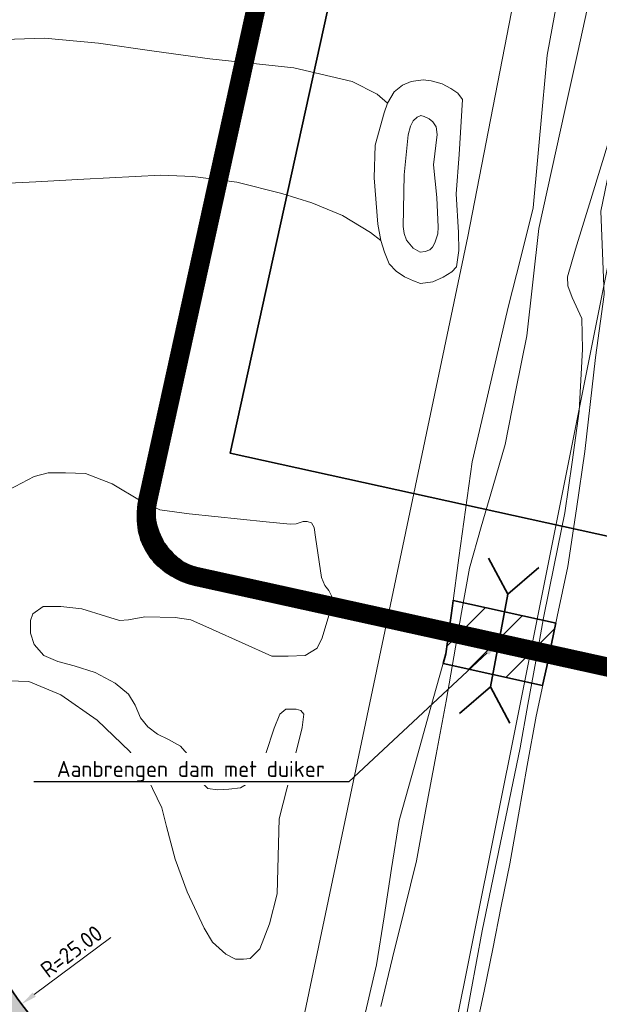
# Model space of a CAD drawing. Header units: metres. Extents: x 250001 to 257773, y 598992 to 609118.
# Tile 353 of 656: x 254833 to 254878, y 601112 to 601189. Entities that reach past the tile are written whole.
import ezdxf
from ezdxf import colors
from ezdxf.entities.mleader import LeaderData, LeaderLine
from ezdxf.lldxf.tags import DXFTag
from ezdxf.math import Vec2, Vec3

# ---------------------------------------------------------------- set-up
doc = ezdxf.new("R2010")
doc.units = ezdxf.units.M
for name, color, linetype, lineweight in [('B-WE-GW-GRONDWERKLIJN_KRUIN-G', 252, 'Continuous', 18), ('B-WE-GW-GRONDWERKLIJN_TEEN-G', 90, 'Continuous', 18), ('B-WE-GW-WATERGANG_INSTEEK-G', 90, 'Continuous', 18), ('B-WE-GW-WATERGANG_WATERLIJN-G', 252, 'Continuous', 18), ('B-WE-KG-GRENS_PERCEEL-G', 150, 'KG-PERCEEL', 18), ('B-WE-OG-WEG_ONVERHARD-G', 252, 'Continuous', 18), ('N-WE-GW-WATERGANG-WERK-A', 92, 'Continuous', 18), ('N-WE-GW-WATERGANG-WERK-G', 90, 'Continuous', 35), ('N-WE-VH-KANTVERHARDING-G', 210, 'Continuous', 35), ('N-WE-VH-VERHARDING_HALFVERHARDING-A', 252, 'Continuous', 18), ('N-WE-WH-DUIKER_BETON-G', 150, 'Continuous', 35), ('T-OI-KL-DATA_EUROFIBER-ALGEMEEN-GN', 90, 'KL-DATA-N', 25), ('T-OI-KL-DATA_GRONINGEN SEAPORTS-ALGEMEEN-GN', 90, 'KL-DATA-N', 25), ('T-OI-KL-ET_MS_KABELBED-GN', 1, 'Continuous', 70), ('T-OI-KLET_MS_20 KV_ENEXIS NETBEHEER BV-GN', 130, 'KL-MS-N', 25), ('T-WA-KG-GRENS_WERK-G', 7, 'XX-WERKGRENS', 35), ('X-XX-AL-AANKLEDING-M', 7, 'Continuous', 18), ('X-XX-AL-AANKLEDING-T25', 7, 'Continuous', 25), ('X-XX-AL-REFERENTIE-G', 7, 'Continuous', 18)]:
    doc.layers.add(name, color=color, linetype=linetype, lineweight=lineweight)
doc.layers.add('HULPLIJN', color=220, linetype='Continuous', plot=False)
doc.layers.add('HULPLIJN ARCERING', color=220, linetype='Continuous', plot=False)
doc.styles.add('NLCS-ISO-ANNOTATIEF-T25', font='NLCS-ISO.ttf', dxfattribs={"height": 2.5})
doc.styles.get("Standard").update_dxf_attribs({"font": 'NLCS-ISO.ttf'})
doc.linetypes.add('IE-TERREINAFSCHEIDING-KUNSTMATIG', pattern='A,4,[82,NLCS.shx,S=0.75,R=90,X=0,Y=0],4,-2', length=10)
tags = doc.linetypes.add('KG-PERCEEL', pattern='A,5.5,-2,["P",Standard,S=1.8,R=0,X=-0.5,Y=-0.9],-2,5.5,-2,[5,NLCS.SHX,S=0.75,R=0,X=0,Y=0],-2', length=19).pattern_tags.tags
tags[6] = DXFTag(74, 10)
tags = doc.linetypes.add('KL-DATA-N', pattern='A,4,-1,[101,NLCS.SHX,S=0.5,R=0,X=0,Y=0],-1,4,-1,["D",Standard,S=1,R=0,X=-0.25,Y=-0.5],-1.5', length=12.5).pattern_tags.tags
tags[18] = DXFTag(74, 10)
tags = doc.linetypes.add('KL-MS-N', pattern='A,4,-1,[103,NLCS.SHX,S=0.75,R=0,X=0,Y=0],-1,4,-1,["M",Standard,S=1,R=0,X=0,Y=-0.5],-2', length=13).pattern_tags.tags
tags[18] = DXFTag(74, 10)
doc.linetypes.add('XX-WERKGRENS', pattern='A,0,[137,NLCS.SHX,S=0.1,R=0,X=-1.1,Y=-1.35],-6', length=6)
doc.dimstyles.new('NLCS-ANNOTATIEF-T25-PIJL_L2_H2', dxfattribs={"dimtxt": 2.5, "dimasz": 2.5, "dimexe": 2, "dimexo": 2, "dimgap": 0.7, "dimtad": 1, "dimzin": 0, "dimdsep": 46, "dimtxsty": 'NLCS-ISO-ANNOTATIEF-T25', "dimcen": 0, "dimdle": 2, "dimclrd": 256, "dimclre": 256, "dimclrt": 256, "dimazin": 0, "dimtfac": 1, "dimtdec": 3, "dimtofl": 0, "dimtmove": 0, "dimatfit": 3, "dimfxl": 2, "dimfxlon": 1, "dimtfillclr": 256, "dimtolj": 1, "dimtzin": 0, "dimlwd": -1, "dimlwe": -1, "dimarcsym": 0})

# ---------------------------------------------------------------- blocks, each defined once
blk = doc.blocks.new('BS2021-132-Xref-KAD-20210617')
at = {"layer": 'B-WE-KG-GRENS_PERCEEL-G', "flags": 128}
for points in [[(254538.578, 601657.184), (254538.94, 601635.822), (254540.814, 601622.218), (254545.506, 601607.205), (254552.542, 601594.07), (254561.458, 601582.342), (254565.64, 601577.182), (254574.424, 601569.751), (254590.974, 601558.604), (254603.81, 601552.862), (254617.32, 601549.147), (254632.52, 601546.782), (254655.488, 601548.133), (254717.3, 601558.604), (254759.524, 601565.697), (254772.358, 601567.048), (254784.518, 601565.697), (254794.312, 601562.995), (254807.824, 601555.902), (254819.306, 601547.458), (254827.414, 601539.351), (254831.804, 601534.622), (254836.534, 601527.867), (254887.538, 601388.03), (254898.346, 601351.551), (254901.384, 601341.417), (254902.736, 601331.622), (254903.074, 601320.138), (254902.398, 601308.316), (254892.942, 601243.802), (254887.2, 601210.7), (254872, 601134.702), (254853.086, 601040.464), (254831.466, 600960.074), (254826.4, 600942.51), (254823.36, 600928.999), (254820.996, 600912.111), (254818.182, 600890.283), (254814.47, 600872.069), (254810.76, 600849.134), (254807.386, 600823.5), (254803.34, 600786.399), (254801.992, 600742.889), (254803.828, 600719.026)], [(254610.95, 601539.057), (254620.526, 601537.032), (254632.716, 601534.862), (254646.61, 601534.483), (254714.96, 601545.393), (254764.004, 601553.341), (254772.526, 601554.2), (254783.088, 601553.631), (254794.588, 601550.204), (254806.336, 601544.436), (254808.404, 601542.345), (254822.126, 601527.357), (254826.638, 601519.725), (254846.41, 601468.283), (254880.554, 601373.96), (254889.134, 601342.215), (254890.03, 601334.441), (254891.58, 601323.258), (254891.16, 601309.778), (254880.102, 601234.086), (254868.068, 601172.197), (254840.214, 601039.559), (254826.116, 600980.13), (254820.389, 600959.644)]]:
    blk.add_lwpolyline(points, dxfattribs=at)
blk = doc.blocks.new('BS2021-132-Xref-inmeting-2d-20210906')
at = {"layer": 'B-WE-GW-GRONDWERKLIJN_KRUIN-G'}
blk.add_lwpolyline([(254863.014, 601172.975), (254863.096, 601177.02), (254863.4, 601180.147), (254863.589, 601180.819), (254863.814, 601181.242), (254864.105, 601181.533), (254864.404, 601181.662), (254864.675, 601181.586), (254865.045, 601181.414), (254865.35, 601181.163), (254865.614, 601180.766), (254865.672, 601180.171), (254865.387, 601177.816), (254865.646, 601175.247), (254865.769, 601172.918), (254865.72, 601172.413), (254865.508, 601171.699), (254865.313, 601171.371), (254865.111, 601171.169), (254864.731, 601171.017), (254864.357, 601170.971), (254863.801, 601171.288), (254863.285, 601171.924), (254863.086, 601172.427), (254863.014, 601172.975)], dxfattribs=at)
at = {"layer": 'B-WE-GW-GRONDWERKLIJN_TEEN-G'}
blk.add_lwpolyline([(254861.049, 601173.162), (254860.747, 601176.797), (254860.816, 601179.332), (254861.533, 601181.882), (254861.805, 601182.632), (254862.308, 601183.506), (254862.97, 601184.035), (254863.645, 601184.326), (254864.576, 601184.458), (254865.221, 601184.379), (254866.068, 601184.154), (254866.756, 601183.784), (254867.285, 601183.413), (254867.668, 601182.916), (254867.393, 601178.623), (254867.157, 601175.538), (254867.342, 601172.523), (254867.378, 601171.103), (254867.188, 601169.818), (254866.822, 601169.448), (254866.147, 601169.011), (254865.353, 601168.667), (254864.388, 601168.513), (254863.817, 601168.72), (254863.129, 601169.051), (254862.481, 601169.501), (254861.921, 601170.065), (254861.567, 601170.977), (254861.263, 601171.89), (254861.049, 601173.162)], dxfattribs=at)
at = {"layer": 'B-WE-GW-WATERGANG_INSTEEK-G'}
for points in [[(254868.584, 601109.55), (254869.364, 601113.172), (254870.032, 601116.49), (254870.699, 601119.807), (254871.367, 601123.124), (254872.049, 601126.972), (254872.731, 601130.82), (254873.412, 601134.668), (254874.246, 601138.572), (254875.08, 601142.477), (254875.913, 601146.381), (254876.575, 601150.889), (254877.238, 601155.396), (254877.652, 601159.066), (254878.067, 601162.736), (254878.745, 601167.667), (254878.486, 601174.189), (254879.624, 601179.727), (254881.24, 601183.08), (254882.856, 601186.432), (254883.814, 601190.235)], [(254875.073, 601190.634), (254874.284, 601186.396), (254873.923, 601182.414), (254873.562, 601178.433), (254873.202, 601174.452), (254872.215, 601170.558), (254871.229, 601166.665), (254870.291, 601162.632), (254869.354, 601158.6), (254868.417, 601154.568), (254867.901, 601150.816), (254867.385, 601147.064), (254866.87, 601143.312), (254866.354, 601139.559), (254865.138, 601135.213), (254863.923, 601130.867), (254862.707, 601126.521), (254862.115, 601122.753), (254861.523, 601118.985), (254860.931, 601115.217), (254859.803, 601110.405)]]:
    blk.add_lwpolyline(points, dxfattribs=at)
at = {"layer": 'B-WE-GW-WATERGANG_WATERLIJN-G'}
for points in [[(254883.301, 601191.158), (254882.585, 601187.802), (254880.846, 601183.736), (254879.107, 601179.671), (254877.803, 601175.443), (254876.499, 601171.216), (254875.873, 601169.033), (254875.893, 601168.352), (254876.237, 601167.433), (254876.992, 601165.779), (254877.045, 601163.39), (254876.792, 601158.542), (254876.231, 601154.56), (254875.669, 601150.577), (254874.834, 601146.48), (254873.999, 601142.383), (254873.388, 601138.992), (254872.777, 601135.601), (254872.166, 601132.21), (254871.181, 601127.434), (254870.195, 601122.657), (254869.21, 601117.881), (254868.321, 601113.081), (254867.432, 601108.281)], [(254861.265, 601111.967), (254862.194, 601115.768), (254863.123, 601119.569), (254864.052, 601123.369), (254864.829, 601127.528), (254865.605, 601131.686), (254866.382, 601135.845), (254866.987, 601139.314), (254867.593, 601142.783), (254868.199, 601146.253), (254869.128, 601149.478), (254870.058, 601152.703), (254870.987, 601155.929), (254871.844, 601160.176), (254872.701, 601164.423), (254873.165, 601168.626), (254873.628, 601172.829), (254874.651, 601177.449), (254875.673, 601182.069), (254876.65, 601186.503), (254877.628, 601190.936)], [(254846.265, 601150.519), (254852.307, 601149.88), (254854.166, 601149.706), (254854.66, 601149.735), (254855.183, 601149.909), (254855.503, 601149.909), (254855.851, 601149.793), (254856.055, 601149.445), (254856.171, 601148.689), (254856.636, 601145.523), (254856.897, 601144.913), (254857.217, 601144.506), (254857.42, 601144.1), (254857.507, 601143.606), (254856.694, 601140.817), (254856.287, 601140.004), (254855.357, 601139.423), (254854.021, 601139.365), (254852.743, 601139.365), (254848.095, 601141.456), (254846.41, 601142.211), (254845.19, 601142.386), (254842.808, 601142.444), (254841.53, 601142.211), (254840.833, 601142.153), (254839.729, 601142.502), (254837.87, 601143.083), (254836.243, 601143.257), (254834.849, 601143.257), (254834.036, 601142.676), (254833.861, 601142.153), (254833.861, 601141.166), (254834.152, 601140.294), (254834.907, 601139.423), (254836.011, 601138.958), (254837.289, 601138.609), (254838.916, 601138.087), (254840.484, 601137.273), (254841.53, 601136.402), (254842.053, 601135.53), (254842.46, 601134.543), (254843.041, 601133.845), (254843.796, 601133.264), (254844.667, 601132.858), (254845.597, 601132.335), (254846.294, 601131.521), (254846.817, 601130.476), (254847.166, 601129.604), (254847.747, 601129.023), (254848.502, 601128.907), (254849.373, 601128.965), (254850.303, 601129.081), (254851, 601129.488), (254851.697, 601130.301), (254852.278, 601131.754), (254852.917, 601133.729), (254853.382, 601134.833), (254853.847, 601135.24), (254854.66, 601135.24), (254855.009, 601135.124), (254855.241, 601134.833), (254855.125, 601133.787), (254854.225, 601130.214), (254853.324, 601126.641), (254853.15, 601120.773), (254852.569, 601118.449), (254851.813, 601116.474), (254851.058, 601115.719), (254850.535, 601115.661), (254849.896, 601115.661), (254849.141, 601116.067), (254848.095, 601116.997), (254847.456, 601118.101), (254846.12, 601120.948), (254845.19, 601123.504), (254844.493, 601126.06), (254844.145, 601127.513), (254843.041, 601129.779), (254841.646, 601131.928), (254839.09, 601134.368), (254836.243, 601136.344), (254833.745, 601137.389), (254832.118, 601137.447)], [(254832.176, 601152.379), (254834.152, 601153.424), (254835.256, 601153.715), (254836.592, 601153.715), (254838.161, 601153.657), (254840.252, 601152.843), (254842.518, 601151.507), (254843.97, 601150.81), (254846.265, 601150.519)]]:
    blk.add_lwpolyline(points, dxfattribs=at)
at = {"layer": 'B-WE-OG-WEG_ONVERHARD-G'}
for points in [[(254861.263, 601171.89), (254860.474, 601172.513), (254858.268, 601173.843), (254855.866, 601174.827), (254853.522, 601175.576), (254850.017, 601176.462), (254846.571, 601176.895), (254844.07, 601176.993), (254838.044, 601176.678), (254834.282, 601176.481), (254830.521, 601176.284)], [(254831.033, 601187.588), (254834.971, 601187.706), (254839.186, 601187.313), (254843.538, 601186.702), (254847.89, 601186.092), (254854.468, 601185.383), (254859.036, 601184.319), (254860.986, 601183.335), (254861.805, 601182.632)]]:
    blk.add_lwpolyline(points, dxfattribs=at)
blk = doc.blocks.new('*D187')
at = {"layer": 'Defpoints', "color": 0, "transparency": 16777216}
for p in [(254839.392, 601155.85), (254814.483, 601153.718)]:
    blk.add_point(p, dxfattribs=at)
at = {"layer": 'X-XX-AL-AANKLEDING-M', "transparency": 16777216}
blk.add_line((254823.151, 601154.46), (254815.728, 601153.825), dxfattribs=at)
blk.add_solid([(254815.71, 601154.032), (254815.746, 601153.617), (254814.483, 601153.718)], dxfattribs=at)
at = {"layer": 'X-XX-AL-AANKLEDING-M', "transparency": 16777216, "insert": (254819.979, 601155.167), "char_height": 1.25, "attachment_point": 5, "rotation": 4.89095, "style": 'NLCS-ISO-ANNOTATIEF-T25'}
blk.add_mtext('\\A1;R=25.00', dxfattribs=at)
blk = doc.blocks.new('*D188')
at = {"layer": 'Defpoints', "color": 0, "transparency": 16777216}
for p in [(254835.538, 601156.944), (254810.741, 601153.767)]:
    blk.add_point(p, dxfattribs=at)
at = {"layer": 'X-XX-AL-AANKLEDING-M', "transparency": 16777216}
blk.add_line((254802.111, 601152.661), (254809.501, 601153.608), dxfattribs=at)
blk.add_solid([(254809.474, 601153.814), (254809.527, 601153.401), (254810.741, 601153.767)], dxfattribs=at)
at = {"layer": 'X-XX-AL-AANKLEDING-M', "transparency": 16777216, "insert": (254805.062, 601154.022), "char_height": 1.25, "attachment_point": 5, "rotation": 7.30214, "style": 'NLCS-ISO-ANNOTATIEF-T25'}
blk.add_mtext('\\A1;R=25.00', dxfattribs=at)
blk = doc.blocks.new('*D189')
at = {"layer": 'Defpoints', "color": 0, "transparency": 16777216}
for p in [(254850.755, 601125.267), (254831.236, 601109.646)]:
    blk.add_point(p, dxfattribs=at)
at = {"layer": 'X-XX-AL-AANKLEDING-M', "transparency": 16777216}
blk.add_line((254824.444, 601104.21), (254830.26, 601108.865), dxfattribs=at)
blk.add_solid([(254830.13, 601109.028), (254830.391, 601108.703), (254831.236, 601109.646)], dxfattribs=at)
at = {"layer": 'X-XX-AL-AANKLEDING-M', "transparency": 16777216, "insert": (254826.255, 601106.909), "char_height": 1.25, "attachment_point": 5, "rotation": 38.67033, "style": 'NLCS-ISO-ANNOTATIEF-T25'}
blk.add_mtext('\\A1;R=25.00', dxfattribs=at)
blk = doc.blocks.new('*D190')
at = {"layer": 'Defpoints', "color": 0, "transparency": 16777216}
for p in [(254853.204, 601127.098), (254833.162, 601112.154)]:
    blk.add_point(p, dxfattribs=at)
at = {"layer": 'X-XX-AL-AANKLEDING-M', "transparency": 16777216}
blk.add_line((254840.136, 601117.355), (254834.164, 601112.902), dxfattribs=at)
blk.add_solid([(254834.039, 601113.069), (254834.288, 601112.735), (254833.162, 601112.154)], dxfattribs=at)
at = {"layer": 'X-XX-AL-AANKLEDING-M', "transparency": 16777216, "insert": (254837.068, 601116.283), "char_height": 1.25, "attachment_point": 5, "rotation": 36.70819, "style": 'NLCS-ISO-ANNOTATIEF-T25'}
blk.add_mtext('\\A1;R=25.00', dxfattribs=at)
blk = doc.blocks.new('*U242')
for points in [[(-1.816, 2.637), (0, 0), (-2.971, -1.193)], [(10.031, -0.936), (7.06, -2.129), (8.876, -4.766)]]:
    blk.add_lwpolyline(points)
at = {"ltscale": 0.25}
blk.add_lwpolyline([(0, 0), (7.06, -2.129)], dxfattribs=at)

msp = doc.modelspace()

# ---------------------------------------------------------------- hatches: boundary and pattern name
at = {"layer": 'N-WE-GW-WATERGANG-WERK-A'}
h = msp.add_hatch(dxfattribs=at)
h.set_pattern_fill('AGW-WERK_AANVULLEN-SO', color=256, pattern_type=2)
h.set_pattern_definition([(45, (0, 0), (-1.767766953, 1.767766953), [])])
edge = h.paths.add_edge_path()
edge.add_line((254874.984, 601141.968), (254866.929, 601143.741))
edge.add_line((254866.929, 601143.741), (254866.87, 601143.312))
edge.add_line((254866.87, 601143.312), (254866.354, 601139.559))
edge.add_line((254866.354, 601139.559), (254866.14, 601138.795))
edge.add_line((254866.14, 601138.795), (254873.928, 601137.081))
edge.add_line((254873.928, 601137.081), (254874.246, 601138.572))
edge.add_line((254874.246, 601138.572), (254874.972, 601141.971))
at = {"layer": 'N-WE-VH-VERHARDING_HALFVERHARDING-A'}
h = msp.add_hatch(dxfattribs=at)
h.set_pattern_fill('AVH-HALFVERHARDING-SO', color=256, pattern_type=2)
h.set_pattern_definition([(50, (254847.808, 601253.6878), (3.5863, -0.31376), [0.375, -4.125]), (355, (254847.808, 601253.688), (-0.693757, 3.76096), [0.3, -3.3]), (100.4514, (254848.107, 601253.6617), (2.892547, 3.4472), [0.3187, -3.50571]), (46.1842, (254847.808, 601254.688), (5.336205, -0.827595), [0.5625, -6.1875]), (96.6356, (254848.253, 601254.619), (4.67331, 4.87059), [0.47805, -5.25856]), (351.1842, (254847.808, 601254.688), (4.67331, 4.87059), [0.45, -4.95]), (21, (254848.308, 601254.4378), (2.984535, -2.013094), [0.375, -4.125]), (326, (254848.308, 601254.438), (1.216577, 3.62575), [0.3, -3.3]), (71.4514, (254848.557, 601254.27), (4.201113, 1.61265), [0.3187, -3.50571]), (37.5, (254847.8081, 601253.6878), (0.060799, 1.664469), [0, -3.26, 0, -3.35, 0, -3.3125]), (7.5, (254847.8081, 601253.6878), (1.315348, 1.972059), [0, -1.91, 0, -3.185, 0, -1.2625]), (327.5, (254846.6931, 601253.6878), (2.669112, -0.112774), [0, -1.25, 0, -3.9, 0, -5.175]), (317.5, (254846.193, 601253.6878), (2.91593, 0.500525), [0, -1.625, 0, -2.59, 0, -3.675])])
edge = h.paths.add_edge_path()
edge.add_line((254940.453, 601403.428), (254953.354, 601350.437))
edge.add_line((254953.354, 601350.437), (254909.724, 601236.445))
edge.add_line((254909.724, 601236.445), (254860.942, 601247.384))
edge.add_line((254860.942, 601247.384), (254858.098, 601234.699))
edge.add_line((254858.098, 601234.699), (254835.655, 601239.732))
edge.add_line((254835.655, 601239.732), (254832.373, 601225.095))
edge.add_line((254832.373, 601225.095), (254827.997, 601205.58))
edge.add_line((254827.997, 601205.58), (254825.07, 601206.236))
edge.add_line((254825.07, 601206.236), (254814.998, 601161.32))
edge.add_arc((254839.392, 601155.85), 25, 167.36094, 205.65948)
edge.add_line((254816.857, 601145.024), (254830.669, 601116.272))
edge.add_arc((254853.204, 601127.098), 25, 205.65948, 227.89878)
edge.add_line((254836.443, 601108.549), (254908.727, 601043.233))
edge.add_line((254908.727, 601043.233), (254908.681, 601043.024))
edge.add_line((254908.681, 601043.024), (254907.645, 601038.26))
edge.add_line((254907.645, 601038.26), (254907.388, 601037.1))
edge.add_line((254907.388, 601037.1), (254905.454, 601042.146))
edge.add_line((254905.454, 601042.146), (254833.994, 601106.718))
edge.add_arc((254850.755, 601125.267), 25, 205.65948, 227.89878, ccw=False)
edge.add_line((254828.221, 601114.442), (254813.003, 601146.119))
edge.add_arc((254835.538, 601156.944), 25, 167.36094, 205.65948, ccw=False)
edge.add_line((254811.144, 601162.414), (254823.355, 601216.869))
edge.add_arc((254798.96, 601222.339), 25, 347.36094, 437.36094)
edge.add_line((254804.431, 601246.734), (254797.6, 601248.265))
edge.add_line((254797.6, 601248.265), (254798.913, 601254.12))
edge.add_line((254798.913, 601254.12), (254820.38, 601249.306))
edge.add_arc((254822.568, 601259.064), 10, 257.36094, 347.36094)
edge.add_line((254832.326, 601256.876), (254837.577, 601280.294))
edge.add_line((254837.577, 601280.294), (254866.85, 601273.73))
edge.add_line((254866.85, 601273.73), (254862.036, 601252.263))
edge.add_line((254862.036, 601252.263), (254885.508, 601247))
edge.add_arc((254890.978, 601271.394), 25, 257.36094, 339.05591)
edge.add_line((254914.326, 601262.457), (254945.341, 601343.491))
edge.add_arc((254921.993, 601352.427), 25, 339.05591, 373.68306)
edge.add_line((254946.283, 601358.341), (254935.724, 601401.715))
edge.add_line((254935.724, 601401.715), (254940.453, 601403.428))

# ---------------------------------------------------------------- linework, layer by layer
at = {"layer": 'HULPLIJN', "flags": 128}
msp.add_lwpolyline([(254830.648, 601240.255), (254813.071, 601161.867, 0.168682), (254814.93, 601145.571), (254829.445, 601115.357, 0.097343), (254835.219, 601107.634), (254908.359, 601041.543)], format="xyb", dxfattribs=at)
at = {"layer": 'HULPLIJN ARCERING', "flags": 128}
msp.add_lwpolyline([(254830.669, 601116.272, 0.097343), (254836.443, 601108.549), (254908.727, 601043.233), (254908.681, 601043.024), (254907.645, 601038.26), (254907.388, 601037.1), (254905.454, 601042.146), (254833.994, 601106.718, -0.097343), (254828.221, 601114.442)], format="xyb", dxfattribs=at)
at = {"layer": 'N-WE-GW-WATERGANG-WERK-G', "flags": 128}
msp.add_lwpolyline([(254874.984, 601141.968), (254866.929, 601143.741), (254866.87, 601143.312), (254866.354, 601139.559), (254866.14, 601138.795), (254873.928, 601137.081), (254874.246, 601138.572), (254874.972, 601141.971)], dxfattribs=at)
at = {"layer": 'N-WE-VH-KANTVERHARDING-G', "flags": 128}
for points in [[(254907.388, 601037.1), (254905.454, 601042.146), (254833.994, 601106.718, -0.097343), (254828.221, 601114.442), (254813.003, 601146.119, -0.168682), (254811.144, 601162.414), (254823.355, 601216.869, 0.414214), (254804.431, 601246.734), (254797.6, 601248.265), (254798.913, 601254.12), (254820.38, 601249.306, 0.414214), (254832.326, 601256.876), (254837.577, 601280.294), (254866.85, 601273.73), (254862.036, 601252.263), (254885.508, 601247, 0.372368), (254914.326, 601262.457), (254945.341, 601343.491, 0.15225), (254946.283, 601358.341), (254935.365, 601403.188), (254924.797, 601431.659), (254924.495, 601450.562)], [(254940.453, 601403.428), (254953.354, 601350.437), (254909.724, 601236.445), (254860.942, 601247.384), (254858.098, 601234.699), (254835.655, 601239.732), (254827.997, 601205.58), (254825.07, 601206.236), (254814.998, 601161.32, 0.168682), (254816.857, 601145.024), (254830.669, 601116.272, 0.097343), (254836.443, 601108.549), (254908.727, 601043.233)]]:
    msp.add_lwpolyline(points, format="xyb", dxfattribs=at)
at = {"layer": 'T-OI-KL-DATA_EUROFIBER-ALGEMEEN-GN'}
msp.add_lwpolyline([(254943.32, 601118.736), (254943.382, 601118.982, 0.413212), (254939.942, 601125.145), (254846.959, 601145.684, -0.381806), (254843.175, 601151.78), (254861.688, 601235.907, -0.362232), (254867.646, 601239.715), (254960.472, 601219.287, 0.397553), (254966.06, 601222.724), (254966.257, 601223.614)], format="xyb", dxfattribs=at)
at = {"layer": 'T-OI-KL-DATA_GRONINGEN SEAPORTS-ALGEMEEN-GN'}
msp.add_lwpolyline([(254943.285, 601118.885, 0.366304), (254939.903, 601124.848), (254846.805, 601145.439, -0.418151), (254842.976, 601151.858), (254861.559, 601236.304, -0.330582), (254867.517, 601240.113), (254960.416, 601219.669, 0.437286), (254966.038, 601223.23)], format="xyb", dxfattribs=at)
at = {"layer": 'T-OI-KL-ET_MS_KABELBED-GN', "color": 241, "linetype": 'Continuous', "true_color": 0xf7abae, "const_width": 1.5}
msp.add_lwpolyline([(254943.386, 601119.046, 0.456834), (254939.054, 601125.309), (254846.845, 601145.601, -0.414214), (254843.037, 601151.558), (254861.628, 601236.037, -0.414214), (254867.585, 601239.845), (254959.534, 601219.611, 0.48143), (254966.092, 601223.823)], format="xyb", dxfattribs=at)
at = {"layer": 'T-OI-KL-ET_MS_KABELBED-GN', "flags": 128}
for points in [[(254942.764, 601118.904, 0.411706), (254938.947, 601124.82), (254846.25, 601145.22, -0.414214), (254842.441, 601151.177), (254861.032, 601235.656, -0.50587), (254868.181, 601240.226), (254959.641, 601220.099, 0.415457), (254965.604, 601223.928)], [(254944.155, 601119.566, 0.414898), (254940.349, 601125.536), (254847.441, 601145.981, -0.414214), (254843.633, 601151.939), (254862.009, 601235.441, -0.414214), (254867.966, 601239.25), (254960.327, 601218.924, 0.414847), (254966.287, 601222.743)]]:
    msp.add_lwpolyline(points, format="xyb", dxfattribs=at)
at = {"layer": 'T-OI-KLET_MS_20 KV_ENEXIS NETBEHEER BV-GN'}
for points in [[(254942.785, 601119.002, 0.411706), (254938.967, 601124.918), (254846.369, 601145.296, -0.414214), (254842.56, 601151.254), (254861.323, 601236.514, -0.414214), (254867.281, 601240.322), (254959.62, 601220.001, 0.415457), (254965.582, 601223.831)], [(254944.155, 601119.566, 0.400703), (254940.327, 601125.438), (254847.42, 601145.884, -0.414214), (254843.535, 601151.961), (254861.911, 601235.463, -0.414214), (254867.988, 601239.347), (254960.348, 601219.022, 0.400651), (254966.287, 601222.743, 0.414847)]]:
    msp.add_lwpolyline(points, format="xyb", dxfattribs=at)
at = {"layer": 'T-WA-KG-GRENS_WERK-G', "linetype": 'IE-TERREINAFSCHEIDING-KUNSTMATIG'}
msp.add_lwpolyline([(254864.957, 601225.577), (255044.657, 601186.03), (255029.182, 601115.713), (254849.483, 601155.259)], close=True, dxfattribs=at)

# ---------------------------------------------------------------- block references
at = {"layer": 'N-WE-WH-DUIKER_BETON-G', "rotation": 96.15520217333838}
msp.add_blockref('*U242', (254869.852, 601136.969), dxfattribs=at)
at = {"layer": 'X-XX-AL-REFERENTIE-G'}
for name in ['BS2021-132-Xref-KAD-20210617', 'BS2021-132-Xref-inmeting-2d-20210906']:
    msp.add_blockref(name, (0, 0), dxfattribs=at)

# ---------------------------------------------------------------- dimensions: what is measured, and where the dimension line sits
at = {"layer": 'X-XX-AL-AANKLEDING-M'}
for center, mpoint, picture, middle in [((254835.538, 601156.944), (254810.741, 601153.767), '*D188', (254805.062, 601154.022)), ((254850.755, 601125.267), (254831.236, 601109.646), '*D189', (254826.255, 601106.909))]:
    dim = msp.add_radius_dim(center=center, mpoint=mpoint, dimstyle='NLCS-ANNOTATIEF-T25-PIJL_L2_H2', override={"dimpost": 'R=<>'}, dxfattribs=at)
    dim.commit()
    dim.dimension.update_dxf_attribs({"geometry": picture, "text_midpoint": middle})
for center, mpoint, picture, middle in [((254839.392, 601155.85), (254814.483, 601153.718), '*D187', (254820.062, 601154.196)), ((254853.204, 601127.098), (254833.162, 601112.154), '*D190', (254837.651, 601115.502))]:
    dim = msp.add_radius_dim(center=center, mpoint=mpoint, dimstyle='NLCS-ANNOTATIEF-T25-PIJL_L2_H2', override={"dimpost": 'R=<>'}, dxfattribs=at)
    dim.commit()
    dim.dimension.update_dxf_attribs({"geometry": picture, "text_midpoint": middle, "dimtype": 164})

# ---------------------------------------------------------------- next in the draw order: leaders
at = {"layer": 'X-XX-AL-AANKLEDING-T25'}
ml = msp.add_multileader_mtext('Standard', dxfattribs=at)
ml.set_content('Aanbrengen dam met duiker', color=256, style='NLCS-ISO-ANNOTATIEF-T25')
ml.set_leader_properties(color=256, linetype='ByLayer', lineweight=-1)
ml.build(insert=Vec2(0, 0))
ml.multileader.update_dxf_attribs({"text_left_attachment_type": 5, "text_right_attachment_type": 5, "dogleg_length": 2.5, "arrow_head_size": 1.25, "scale": 0.5})
ctx = ml.context
ctx.base_point, ctx.scale, ctx.char_height, ctx.arrow_head_size, ctx.landing_gap_size, ctx.plane_origin = Vec3(254835.482, 601129.553), 0.5, 1.25, 1.25, 0.45, Vec3(254866.905, 601143.665)
ctx.left_attachment, ctx.right_attachment = 5, 5
notes = []
notes.append((ctx, [(0, (1, 1, 0), (254858.757, 601129.553), (-1, 0), 1.25, [(0, [(254870.511, 601140.481)], 0, [])])]))
ctx.mtext.insert, ctx.mtext.flow_direction = Vec3(254835.932, 601131.178), 5
ctx.mtext.has_bg_fill, ctx.mtext.bg_color, ctx.mtext.bg_scale_factor, ctx.mtext.bg_transparency, ctx.mtext.use_window_bg_color = 1, -1027028792, 1.5, 0, 1
for ctx, leaders in notes:
    for number, flags, end, landing, length, lines in leaders:
        leader = LeaderData()
        leader.index, (leader.has_last_leader_line, leader.has_dogleg_vector, leader.attachment_direction) = number, flags
        leader.last_leader_point, leader.dogleg_vector, leader.dogleg_length = Vec3(end), Vec3(landing), length
        for number, points, colour, breaks in lines:
            line = LeaderLine()
            line.index, line.vertices, line.color, line.breaks = number, Vec3.list(points), colors.encode_raw_color(colour), breaks
            leader.lines.append(line)
        ctx.leaders.append(leader)

doc.saveas('drawing.dxf')
